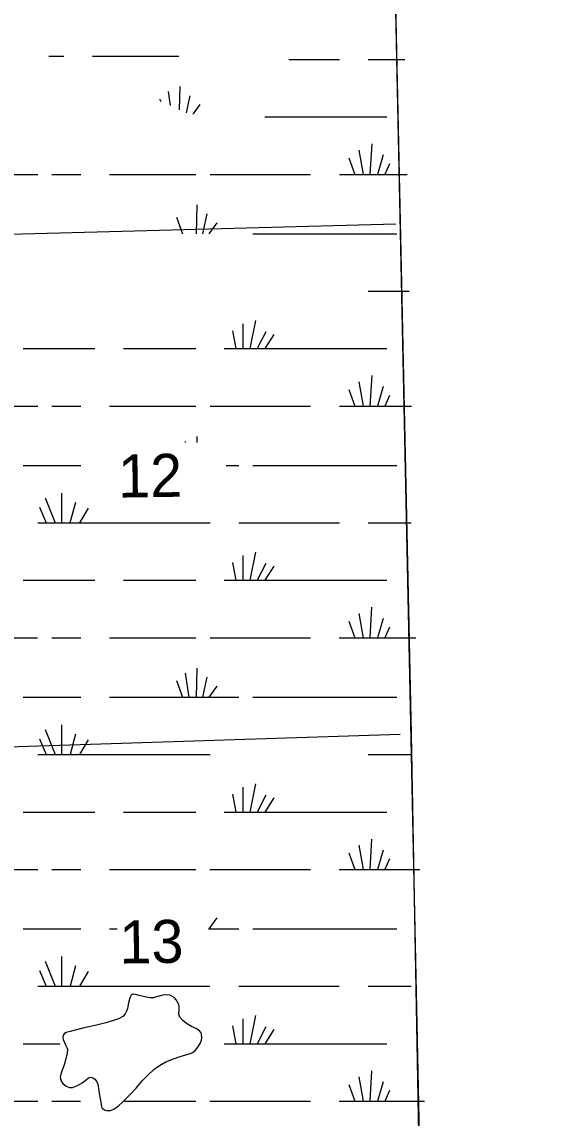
# Model space of a CAD drawing. Extents: x 2480962 to 2688785, y 277103 to 599240.
# Drawn here: x 2607981 to 2613665, y 515601 to 527050 of the extents above; entities that cross this region are included whole.
import ezdxf

# ---------------------------------------------------------------- set-up
doc = ezdxf.new("R2010")
doc.units = 0
for name, color, linetype in [('County Boundary', 7, 'Continuous'), ('Lakes and Ponds', 7, 'Continuous'), ('National Forest', 7, 'Continuous'), ('Railroads', 7, 'Continuous'), ('Section Lines', 7, 'Continuous'), ('Section Numbers', 7, 'Continuous'), ('Swamps', 7, 'Continuous')]:
    doc.layers.add(name, color=color, linetype=linetype)

msp = doc.modelspace()

# ---------------------------------------------------------------- linework, layer by layer
at = {"layer": 'County Boundary'}
msp.add_lwpolyline([(2611811.987, 530481.053), (2612046.578, 519611.775), (2612144.158, 514296.831), (2612351.505, 503697.418), (2612449.083, 498358.094), (2612558.858, 492427.542)], dxfattribs=at)
at = {"layer": 'Lakes and Ponds'}
msp.add_lwpolyline([(2609237.052, 515988.266), (2609294.281, 516049.874), (2609357.092, 516106.283), (2609417.333, 516151.404), (2609482.881, 516187.38), (2609548.271, 516213.372), (2609614.355, 516236.844), (2609677.389, 516256.082), (2609740.678, 516275.661), (2609763.332, 516286.914), (2609792.845, 516311.236), (2609819.121, 516340.219), (2609843.579, 516379.999), (2609855.181, 516415.153), (2609859.002, 516442.088), (2609855.263, 516479.772), (2609848.51, 516496.004), (2609838.118, 516509.645), (2609807.018, 516532.155), (2609752.046, 516557.496), (2609699.759, 516586.947), (2609662.511, 516618.052), (2609630.213, 516654.667), (2609620.225, 516685.278), (2609623.321, 516736.643), (2609623.823, 516762.369), (2609617.978, 516786.641), (2609591.028, 516837.094), (2609572.471, 516858.512), (2609548.164, 516875.5), (2609524.444, 516884.172), (2609488.504, 516887.374), (2609452.938, 516884.704), (2609387.072, 516866.914), (2609354.138, 516857.92), (2609321.197, 516856.382), (2609262.92, 516867.816), (2609204.638, 516881.137), (2609167.393, 516891.192), (2609148.749, 516893.832), (2609130.543, 516890.644), (2609120.162, 516882.602), (2609111.383, 516863.488), (2609104.729, 516842.7), (2609093.909, 516803.921), (2609083.704, 516744.199), (2609074.729, 516715.509), (2609059.119, 516688.75), (2609033.558, 516662.991), (2608988.211, 516636.105), (2608938.478, 516618.299), (2608857.161, 516594.465), (2608775.24, 516573.666), (2608696.192, 516556.678), (2608617.151, 516539.679), (2608551.176, 516523.624), (2608485.479, 516506.072), (2608443.995, 516493.271), (2608425.652, 516482.999), (2608411.984, 516468.013), (2608406.278, 516441.796), (2608410.955, 516420.687), (2608439.801, 516357.406), (2608449.607, 516339.213), (2608456.117, 516320.639), (2608453.09, 516279.974), (2608438.597, 516218.055), (2608421.206, 516156.271), (2608397.681, 516092.147), (2608386.379, 516060.478), (2608380.544, 516028.823), (2608382.119, 516011.261), (2608395.446, 515980.638), (2608412.098, 515959.408), (2608443.452, 515933.622), (2608477.04, 515919.203), (2608509.862, 515920.031), (2608560.388, 515941.342), (2608608.513, 515968.665), (2608653.707, 516003.852), (2608675.75, 516020.476), (2608697.589, 516028.091), (2608720.357, 516022.089), (2608737.77, 516010.079), (2608760.108, 515984.43), (2608772.485, 515955.163), (2608784.205, 515886.609), (2608795.353, 515818.055), (2608803.685, 515767.946), (2608812.47, 515717.867), (2608818.796, 515703.646), (2608842.704, 515686.834), (2608867.312, 515680.703), (2608906.894, 515681.387), (2608939.594, 515693.263), (2608988.059, 515728.327), (2609033.754, 515768.62), (2609070.451, 515806.016), (2609106.78, 515843.673), (2609173.818, 515913.846), (2609237.052, 515988.266)], dxfattribs=at)
msp.add_lwpolyline([(2609237.052, 515988.266), (2609294.281, 516049.874), (2609357.092, 516106.283), (2609417.333, 516151.404), (2609482.881, 516187.38), (2609548.271, 516213.372), (2609614.355, 516236.844), (2609677.389, 516256.082), (2609740.678, 516275.661), (2609763.332, 516286.914), (2609792.845, 516311.236), (2609819.121, 516340.219), (2609843.579, 516379.999), (2609855.181, 516415.153), (2609859.002, 516442.088), (2609855.263, 516479.772), (2609848.51, 516496.004), (2609838.118, 516509.645), (2609807.018, 516532.155), (2609752.046, 516557.496), (2609699.759, 516586.947), (2609662.511, 516618.052), (2609630.213, 516654.667), (2609620.225, 516685.278), (2609623.321, 516736.643), (2609623.823, 516762.369), (2609617.978, 516786.641), (2609591.028, 516837.094), (2609572.471, 516858.512), (2609548.164, 516875.5), (2609524.444, 516884.172), (2609488.504, 516887.374), (2609452.938, 516884.704), (2609387.072, 516866.914), (2609354.138, 516857.92), (2609321.197, 516856.382), (2609262.92, 516867.816), (2609204.638, 516881.137), (2609167.393, 516891.192), (2609148.749, 516893.832), (2609130.543, 516890.644), (2609120.162, 516882.602), (2609111.383, 516863.488), (2609104.729, 516842.7), (2609093.909, 516803.921), (2609083.704, 516744.199), (2609074.729, 516715.509), (2609059.119, 516688.75), (2609033.558, 516662.991), (2608988.211, 516636.105), (2608938.478, 516618.299), (2608857.161, 516594.465), (2608775.24, 516573.666), (2608696.192, 516556.678), (2608617.151, 516539.679), (2608551.176, 516523.624), (2608485.479, 516506.072), (2608443.995, 516493.271), (2608425.652, 516482.999), (2608411.984, 516468.013), (2608406.278, 516441.796), (2608410.955, 516420.687), (2608439.801, 516357.406), (2608449.607, 516339.213), (2608456.117, 516320.639), (2608453.09, 516279.974), (2608438.597, 516218.055), (2608421.206, 516156.271), (2608397.681, 516092.147), (2608386.379, 516060.478), (2608380.544, 516028.823), (2608382.119, 516011.261), (2608395.446, 515980.638), (2608412.098, 515959.408), (2608443.452, 515933.622), (2608477.04, 515919.203), (2608509.862, 515920.031), (2608560.388, 515941.342), (2608608.513, 515968.665), (2608653.707, 516003.852), (2608675.75, 516020.476), (2608697.589, 516028.091), (2608720.357, 516022.089), (2608737.77, 516010.079), (2608760.108, 515984.43), (2608772.485, 515955.163), (2608784.205, 515886.609), (2608795.353, 515818.055), (2608803.685, 515767.946), (2608812.47, 515717.867), (2608818.796, 515703.646), (2608842.704, 515686.834), (2608867.312, 515680.703), (2608906.894, 515681.387), (2608939.594, 515693.263), (2608988.059, 515728.327), (2609033.754, 515768.62), (2609070.451, 515806.016), (2609106.78, 515843.673), (2609173.818, 515913.846), (2609237.052, 515988.266)], dxfattribs=at)
at = {"layer": 'National Forest'}
msp.add_lwpolyline([(2604779.768, 441439.448), (2613664.704, 442605.346), (2611816.459, 530482.51)], dxfattribs=at)
at = {"layer": 'Railroads'}
msp.add_lwpolyline([(2611771.36, 520616.045), (2612094.111, 520616.056)], dxfattribs=at)
at = {"layer": 'Section Lines'}
for p, q in [((2606864.313, 524805.567), (2611886.033, 524941.408)), ((2606890.531, 519448.756), (2611930.561, 519611.316))]:
    msp.add_line(p, q, dxfattribs=at)
at = {"layer": 'Swamps'}
for points in [[(2608261.47, 526691.098), (2608417.471, 526691.103)], [(2608717.971, 526691.114), (2609619.974, 526691.146)], [(2610769.293, 526658.231), (2611296.294, 526658.25)], [(2611596.795, 526658.26), (2611979.046, 526658.274)], [(2609508.477, 526323.706), (2609530.729, 526175.268)], [(2609630.977, 526375.647), (2609623.48, 526130.71)], [(2609419.478, 526245.764), (2609430.478, 526219.765)], [(2609734.978, 526279.151), (2609697.73, 526101.024)], [(2609838.979, 526186.404), (2609764.73, 526086.152)], [(2610516.799, 526056.972), (2611793.552, 526057.017)], [(2611634.054, 525774.948), (2611615.308, 525455.761)], [(2611396.555, 525630.19), (2611459.557, 525455.755)], [(2611500.305, 525711.819), (2611544.808, 525455.758)], [(2611752.806, 525659.89), (2611693.308, 525455.763)], [(2611819.557, 525567.08), (2611771.308, 525455.766)], [(2607570.048, 525455.679), (2608145.299, 525455.699)], [(2608293.8, 525455.705), (2608594.3, 525455.653)], [(2608895.051, 525455.664), (2609796.803, 525455.696)], [(2609945.304, 525455.701), (2610995.556, 525455.739)], [(2611296.307, 525455.749), (2611459.557, 525455.755)], [(2611459.557, 525455.755), (2611544.808, 525455.758)], [(2611544.808, 525455.758), (2611615.308, 525455.761)], [(2611615.308, 525455.761), (2611693.308, 525455.763)], [(2611693.308, 525455.763), (2611771.308, 525455.766)], [(2611771.308, 525455.766), (2612005.059, 525455.774)], [(2609808.057, 525140.259), (2609800.56, 524835.883)], [(2609596.308, 525010.314), (2609659.56, 524835.878)], [(2609911.808, 525043.762), (2609867.31, 524835.886)], [(2610015.809, 524950.954), (2609934.06, 524835.888)], [(2610394.311, 524835.904), (2611897.565, 524835.957)], [(2611596.821, 524238.384), (2612027.322, 524238.4)], [(2610420.321, 523930.312), (2610361.074, 523637.122)], [(2610179.072, 523822.679), (2610216.324, 523637.117)], [(2610286.821, 523896.933), (2610286.824, 523637.12)], [(2610528.073, 523811.566), (2610438.824, 523637.125)], [(2610613.323, 523785.569), (2610516.825, 523637.128)], [(2607993.068, 523637.071), (2608742.82, 523637.097)], [(2609043.321, 523637.107), (2609796.823, 523637.102)], [(2610093.824, 523637.113), (2610216.324, 523637.117)], [(2610216.324, 523637.117), (2610286.824, 523637.12)], [(2610286.824, 523637.12), (2610361.074, 523637.122)], [(2610361.074, 523637.122), (2610438.824, 523637.125)], [(2610438.824, 523637.125), (2610516.825, 523637.128)], [(2610516.825, 523637.128), (2611793.578, 523637.141)], [(2611634.08, 523355.072), (2611615.334, 523035.885)], [(2611500.331, 523291.975), (2611544.833, 523035.882)], [(2611752.832, 523240.015), (2611693.334, 523035.887)], [(2611396.331, 523210.314), (2611459.583, 523035.879)], [(2611819.583, 523147.236), (2611771.334, 523035.89)], [(2607570.074, 523035.806), (2608145.325, 523035.826)], [(2608293.576, 523035.831), (2608594.326, 523035.842)], [(2608894.827, 523035.852), (2609796.829, 523035.853)], [(2609945.33, 523035.858), (2610995.582, 523035.894)], [(2611296.333, 523035.874), (2611459.583, 523035.879)], [(2611459.583, 523035.879), (2611544.833, 523035.882)], [(2611544.833, 523035.882), (2611615.334, 523035.885)], [(2611615.334, 523035.885), (2611693.334, 523035.887)], [(2611693.334, 523035.887), (2611771.334, 523035.89)], [(2611771.334, 523035.89), (2612049.585, 523035.9)], [(2609685.583, 522668.443), (2609687.353, 522656.367)], [(2609807.833, 522720.384), (2609806.308, 522656.371)], [(2607993.082, 522416.01), (2608594.333, 522416.03)], [(2610115.001, 522416.052), (2610245.837, 522416.056)], [(2610394.337, 522416.061), (2611897.591, 522416.081)], [(2608223.086, 522078.299), (2608327.089, 521818.491)], [(2608393.836, 522126.524), (2608393.839, 521818.493)], [(2608163.837, 521981.797), (2608234.339, 521818.487)], [(2608538.587, 522030.029), (2608482.839, 521818.496)], [(2608672.338, 521970.658), (2608583.089, 521818.499)], [(2608145.338, 521818.484), (2608234.339, 521818.487)], [(2608234.339, 521818.487), (2608327.089, 521818.491)], [(2608327.089, 521818.491), (2608393.839, 521818.493)], [(2608393.839, 521818.493), (2608482.839, 521818.496)], [(2608482.839, 521818.496), (2608583.089, 521818.499)], [(2608583.089, 521818.499), (2609945.343, 521818.514)], [(2610245.843, 521818.524), (2611296.346, 521818.529)], [(2611596.847, 521818.54), (2612045.848, 521818.555)], [(2610420.347, 521510.468), (2610360.85, 521217.278)], [(2610179.098, 521402.835), (2610216.1, 521217.273)], [(2610286.597, 521477.089), (2610286.6, 521217.276)], [(2610527.849, 521391.722), (2610438.85, 521217.281)], [(2610613.349, 521365.725), (2610516.851, 521217.284)], [(2607993.095, 521217.23), (2608742.846, 521217.255)], [(2609043.347, 521217.265), (2609796.849, 521217.259)], [(2610093.6, 521217.269), (2610216.1, 521217.273)], [(2610216.1, 521217.273), (2610286.6, 521217.276)], [(2610286.6, 521217.276), (2610360.85, 521217.278)], [(2610360.85, 521217.278), (2610438.85, 521217.281)], [(2610438.85, 521217.281), (2610516.851, 521217.284)], [(2610516.851, 521217.284), (2611793.604, 521217.296)], [(2611633.856, 520935.229), (2611615.36, 520616.04)], [(2611500.357, 520872.13), (2611544.859, 520616.037)], [(2611752.608, 520820.17), (2611693.36, 520616.043)], [(2611396.357, 520790.47), (2611459.609, 520616.035)], [(2611819.609, 520727.391), (2611771.36, 520616.045)], [(2607569.85, 520615.966), (2608145.101, 520615.985)], [(2608293.602, 520615.99), (2608594.352, 520616)], [(2608894.853, 520616.011), (2609796.855, 520616.009)], [(2609945.356, 520616.014), (2610995.608, 520616.05)], [(2611296.109, 520616.029), (2611459.609, 520616.035)], [(2611459.609, 520616.035), (2611544.859, 520616.037)], [(2611544.859, 520616.037), (2611615.36, 520616.04)], [(2611615.36, 520616.04), (2611693.36, 520616.043)], [(2611693.36, 520616.043), (2611771.36, 520616.045)], [(2609685.359, 520248.6), (2609722.612, 519996.195)], [(2609807.859, 520300.542), (2609800.612, 519996.198)], [(2609596.36, 520170.628), (2609659.362, 519996.193)], [(2609911.86, 520204.045), (2609867.362, 519996.2)], [(2610015.861, 520111.267), (2609934.112, 519996.202)], [(2607993.108, 519996.168), (2608594.359, 519996.188)], [(2608894.86, 519996.198), (2609659.362, 519996.193)], [(2609659.362, 519996.193), (2609722.612, 519996.195)], [(2609722.612, 519996.195), (2609800.612, 519996.198)], [(2609800.612, 519996.198), (2609867.362, 519996.2)], [(2609867.362, 519996.2), (2609934.112, 519996.202)], [(2609934.112, 519996.202), (2610245.863, 519996.213)], [(2610394.363, 519996.218), (2611897.367, 519996.237)], [(2608393.862, 519706.681), (2608393.865, 519398.651)], [(2608163.863, 519561.955), (2608234.365, 519398.645)], [(2608223.112, 519658.457), (2608327.115, 519398.648)], [(2608538.613, 519610.186), (2608482.865, 519398.654)], [(2608672.114, 519550.816), (2608583.116, 519398.657)], [(2608145.115, 519398.642), (2608234.365, 519398.645)], [(2608234.365, 519398.645), (2608327.115, 519398.648)], [(2608327.115, 519398.648), (2608393.865, 519398.651)], [(2608393.865, 519398.651), (2608482.865, 519398.654)], [(2608482.865, 519398.654), (2608583.116, 519398.657)], [(2608583.116, 519398.657), (2609945.369, 519398.672)], [(2611596.873, 519398.695), (2612045.874, 519398.71)], [(2610286.623, 519057.245), (2610286.626, 518797.433)], [(2610420.373, 519090.624), (2610360.876, 518797.436)], [(2610179.124, 518982.991), (2610216.126, 518797.431)], [(2610527.875, 518971.878), (2610438.876, 518797.438)], [(2610613.375, 518945.881), (2610516.877, 518797.441)], [(2607993.121, 518797.388), (2608742.622, 518797.413)], [(2609043.373, 518797.423), (2609796.875, 518797.417)], [(2610093.626, 518797.427), (2610216.126, 518797.431)], [(2610216.126, 518797.431), (2610286.626, 518797.433)], [(2610286.626, 518797.433), (2610360.876, 518797.436)], [(2610360.876, 518797.436), (2610438.876, 518797.438)], [(2610438.876, 518797.438), (2610516.877, 518797.441)], [(2610516.877, 518797.441), (2611793.63, 518797.451)], [(2611500.383, 518452.285), (2611544.885, 518196.193)], [(2611633.882, 518515.384), (2611615.386, 518196.195)], [(2611396.383, 518370.626), (2611459.385, 518196.19)], [(2611752.634, 518400.325), (2611693.386, 518196.198)], [(2611819.635, 518307.546), (2611771.386, 518196.2)], [(2607569.876, 518196.124), (2608145.128, 518196.143)], [(2608293.628, 518196.148), (2608594.379, 518196.158)], [(2608894.879, 518196.168), (2609796.881, 518196.167)], [(2609945.132, 518196.172), (2610995.634, 518196.207)], [(2611296.135, 518196.185), (2611459.385, 518196.19)], [(2611459.385, 518196.19), (2611544.885, 518196.193)], [(2611544.885, 518196.193), (2611615.386, 518196.195)], [(2611615.386, 518196.195), (2611693.386, 518196.198)], [(2611693.386, 518196.198), (2611771.386, 518196.2)], [(2611771.386, 518196.2), (2612138.637, 518196.212)], [(2610015.637, 517691.424), (2609934.138, 517576.359)], [(2607993.134, 517576.326), (2608594.385, 517576.345)], [(2608894.886, 517576.355), (2608975.414, 517576.355)], [(2609929.861, 517576.358), (2609934.138, 517576.359)], [(2609934.138, 517576.359), (2610245.889, 517576.369)], [(2610394.389, 517576.374), (2611897.393, 517576.392)], [(2608393.888, 517286.839), (2608393.891, 516978.808)], [(2608223.138, 517238.616), (2608327.141, 516978.806)], [(2608538.639, 517190.344), (2608482.891, 516978.811)], [(2608163.639, 517142.114), (2608234.391, 516978.803)], [(2608672.14, 517130.973), (2608583.142, 516978.815)], [(2608145.141, 516978.8), (2608234.391, 516978.803)], [(2608234.391, 516978.803), (2608327.141, 516978.806)], [(2608327.141, 516978.806), (2608393.891, 516978.808)], [(2608393.891, 516978.808), (2608482.891, 516978.811)], [(2608482.891, 516978.811), (2608583.142, 516978.815)], [(2608583.142, 516978.815), (2609945.145, 516978.828)], [(2610245.895, 516978.838), (2611296.148, 516978.841)], [(2611596.899, 516978.851), (2612045.9, 516978.866)], [(2610286.649, 516637.401), (2610286.652, 516377.589)], [(2610420.399, 516670.781), (2610360.902, 516377.592)], [(2610179.15, 516563.148), (2610216.152, 516377.587)], [(2610527.901, 516552.034), (2610438.902, 516377.594)], [(2610613.401, 516526.037), (2610516.903, 516377.597)], [(2607993.147, 516377.546), (2608377.117, 516377.558)], [(2610093.652, 516377.583), (2610216.152, 516377.587)], [(2610216.152, 516377.587), (2610286.652, 516377.589)], [(2610286.652, 516377.589), (2610360.902, 516377.592)], [(2610360.902, 516377.592), (2610438.902, 516377.594)], [(2610438.902, 516377.594), (2610516.903, 516377.597)], [(2610516.903, 516377.597), (2611793.405, 516377.607)], [(2611500.409, 516032.441), (2611544.911, 515776.349)], [(2611633.908, 516095.539), (2611615.412, 515776.351)], [(2611396.409, 515950.781), (2611459.411, 515776.346)], [(2611752.66, 515980.481), (2611693.412, 515776.354)], [(2611819.411, 515887.701), (2611771.162, 515776.356)], [(2607569.902, 515776.283), (2608145.154, 515776.301)], [(2608293.654, 515776.306), (2608594.155, 515776.316)], [(2609053.238, 515776.326), (2609796.657, 515776.324)], [(2609945.158, 515776.328), (2610995.66, 515776.362)], [(2611296.161, 515776.341), (2611459.411, 515776.346)], [(2611459.411, 515776.346), (2611544.911, 515776.349)], [(2611544.911, 515776.349), (2611615.412, 515776.351)], [(2611615.412, 515776.351), (2611693.412, 515776.354)], [(2611693.412, 515776.354), (2611771.162, 515776.356)], [(2611771.162, 515776.356), (2612186.913, 515776.37)]]:
    msp.add_lwpolyline(points, dxfattribs=at)

# ---------------------------------------------------------------- texts
at = {"layer": 'Section Numbers'}
for s, rotation, p in [('12', 0.8231444, (2608988.16, 522081.105)), ('13', 0.8230556, (2609001.456, 517214.097))]:
    msp.add_text(s, height=450, rotation=rotation, dxfattribs=at).set_placement(p)

doc.saveas('drawing.dxf')
